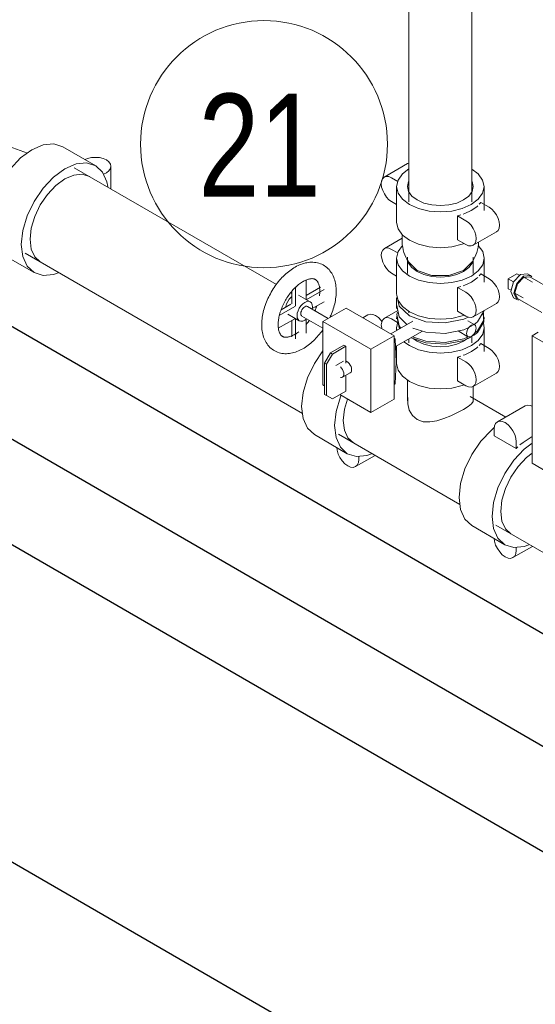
# Model space of a CAD drawing. Header units: centimetres. Extents: x -1589 to 108054, y -205274 to 31709.
# Tile 266 of 281: x 25519 to 25579, y 27385 to 27500. Entities that reach past the tile are written whole.
import ezdxf

# ---------------------------------------------------------------- set-up
doc = ezdxf.new("R2010")
doc.units = ezdxf.units.CM
doc.header["$LTSCALE"] = 0.01
doc.header["$MEASUREMENT"] = 0
for name, color, linetype, lineweight in [('A-ANNO-NOTE', 7, 'Continuous', 30), ('A-WALL', 7, 'Continuous', 25), ('P-PIPE', 7, 'Continuous', 9)]:
    doc.layers.add(name, color=color, linetype=linetype, lineweight=lineweight)
doc.styles.add('Century Gothic', font='GOTHIC.TTF', dxfattribs={"width": 0.8, "height": 119.0625})

msp = doc.modelspace()

# ---------------------------------------------------------------- linework, layer by layer
at = {"layer": 'A-ANNO-NOTE', "lineweight": 9}
msp.add_circle((25547.13566, 27485.14805), 14.3207, dxfattribs=at)
at = {"layer": 'A-WALL'}
for p, q in [((25515.0295, 27465.64319), (25628.18804, 27400.31107)), ((25515.32845, 27452.43035), (25612.87593, 27396.11128)), ((25602.26932, 27389.98756), (25510.21894, 27443.13287)), ((25496.96676, 27414.04167), (25570.44952, 27371.61639))]:
    msp.add_line(p, q, dxfattribs=at)
at = {"layer": 'P-PIPE', "color": 106}
for p, q in [((25571.24837, 27478.47584), (25571.24837, 27532.62271)), ((25563.94837, 27530.56336), (25563.94837, 27478.47554)), ((25563.79113, 27482.89105), (25561.09706, 27481.3354)), ((25563.79116, 27482.89107), (25563.95353, 27482.9541)), ((25562.65654, 27480.83999), (25561.94373, 27481.25154)), ((25562.51825, 27480.23337), (25562.51851, 27476.08571)), ((25563.78825, 27480.23353), (25563.91808, 27480.8029)), ((25571.27843, 27480.8032), (25571.40825, 27480.23392)), ((25572.67843, 27477.46434), (25572.67825, 27480.234)), ((25561.9439, 27478.48643), (25562.51838, 27478.15476)), ((25572.2753, 27478.39768), (25572.09619, 27478.17949)), ((25572.2753, 27478.39768), (25573.25286, 27477.83328)), ((25569.9591, 27476.94546), (25569.58123, 27476.84203)), ((25570.55879, 27476.27763), (25569.58123, 27476.84203)), ((25569.58123, 27476.84203), (25569.5814, 27474.07692)), ((25571.40563, 27473.42866), (25574.09971, 27474.98431)), ((25569.5814, 27474.07692), (25570.55896, 27473.51253))]:
    msp.add_line(p, q, dxfattribs=at)
at = {"layer": 'P-PIPE', "color": 5, "true_color": 0x0000ff}
for p, q in [((25519.68567, 27484.12353), (25514.41649, 27486.02874)), ((25527.6074, 27482.64903), (25523.78181, 27484.85774)), ((25548.59483, 27468.87483), (25525.12972, 27482.42241)), ((25529.38295, 27479.96681), (25529.38295, 27482.58006)), ((25528.52433, 27481.65305), (25528.85475, 27481.84382)), ((25563.18257, 27474.24405), (25561.09757, 27473.0401)), ((25519.41472, 27472.52374), (25551.59773, 27453.94287)), ((25562.65706, 27472.54469), (25561.94425, 27472.95623)), ((25563.78876, 27472.06879), (25563.78888, 27470.14196)), ((25571.40888, 27470.14243), (25571.40876, 27472.06927)), ((25517.68032, 27471.86799), (25520.4573, 27470.2647)), ((25562.51877, 27471.93806), (25562.51903, 27467.79041)), ((25571.27894, 27471.49982), (25570.29284, 27470.5136)), ((25572.67894, 27469.16904), (25572.67877, 27471.93869)), ((25561.94442, 27470.19113), (25562.5189, 27469.85945)), ((25572.27582, 27470.10237), (25572.09671, 27469.88418)), ((25572.27582, 27470.10237), (25573.25338, 27469.53797)), ((25552.02695, 27467.10159), (25552.02681, 27469.37197)), ((25569.95961, 27468.65015), (25569.58174, 27468.54672)), ((25550.35711, 27467.85737), (25550.22384, 27467.93432)), ((25550.35718, 27466.64905), (25550.35709, 27468.08409)), ((25550.80606, 27468.59867), (25550.80619, 27466.38982)), ((25552.50063, 27466.87811), (25551.15359, 27467.65582)), ((25552.02692, 27467.61321), (25553.70411, 27468.58168)), ((25554.11206, 27468.29873), (25552.0329, 27467.09816)), ((25570.5593, 27467.98232), (25569.58174, 27468.54672)), ((25569.58174, 27468.54672), (25569.58192, 27465.78162)), ((25549.13955, 27465.94595), (25550.2628, 27466.59455)), ((25554.58109, 27464.95838), (25552.18948, 27466.33918)), ((25552.73307, 27466.09285), (25554.11467, 27466.89064)), ((25562.51906, 27467.34453), (25562.51913, 27466.11061)), ((25571.40615, 27465.13336), (25574.10023, 27466.68901)), ((25550.7057, 27466.33179), (25548.90964, 27465.29468)), ((25549.88359, 27465.45611), (25551.23063, 27464.6784)), ((25551.54178, 27465.21733), (25553.9692, 27463.81585)), ((25553.19431, 27466.21932), (25553.07318, 27466.28925)), ((25553.96915, 27464.60503), (25556.66323, 27466.16068)), ((25554.97967, 27465.18854), (25554.82315, 27465.2789)), ((25556.66323, 27466.16068), (25562.2265, 27462.94873)), ((25559.18122, 27465.37602), (25558.60176, 27465.04147)), ((25562.66106, 27465.8755), (25561.09821, 27464.97318)), ((25563.94791, 27465.76093), (25563.94792, 27465.58626)), ((25569.58192, 27465.78162), (25570.55948, 27465.21722)), ((25548.7859, 27463.81362), (25550.70579, 27464.92223)), ((25550.35742, 27462.8245), (25550.3573, 27464.72101)), ((25550.80629, 27464.91478), (25550.80643, 27462.57992)), ((25551.86569, 27464.74134), (25552.09026, 27464.90396)), ((25552.02719, 27463.2613), (25552.02709, 27464.85907)), ((25559.53242, 27461.39308), (25553.96915, 27464.60503)), ((25553.96915, 27464.60503), (25553.96961, 27457.26369)), ((25564.39207, 27464.64616), (25561.83945, 27463.17219)), ((25562.62639, 27464.4957), (25561.94483, 27464.8892)), ((25562.5192, 27465.07369), (25562.51921, 27464.88705)), ((25562.66521, 27464.5688), (25562.5194, 27463.87126)), ((25571.58338, 27464.19773), (25570.78764, 27464.65715)), ((25571.22376, 27464.05597), (25571.13691, 27464.00612)), ((25571.4189, 27464.1774), (25571.33707, 27464.1248)), ((25572.6794, 27463.87137), (25572.59147, 27464.4134)), ((25572.67921, 27464.88768), (25572.6792, 27465.07433)), ((25559.53242, 27461.39308), (25562.2265, 27462.94873)), ((25562.2265, 27462.94873), (25562.22696, 27455.60738)), ((25562.40021, 27461.68484), (25565.52167, 27463.48728)), ((25562.5194, 27463.87116), (25562.54302, 27463.59161)), ((25562.51953, 27463.87138), (25562.51953, 27463.55752)), ((25569.65915, 27463.49759), (25570.79916, 27462.83941)), ((25571.25063, 27462.11303), (25571.25058, 27462.93432)), ((25572.67953, 27461.10183), (25572.67953, 27463.87159)), ((25554.84255, 27460.94838), (25556.4141, 27461.85584)), ((25556.6386, 27461.72622), (25556.4141, 27461.85584)), ((25562.22652, 27462.65943), (25562.35907, 27462.56648)), ((25562.22653, 27462.48994), (25562.35907, 27462.56648)), ((25563.9481, 27462.57865), (25563.94813, 27462.11288)), ((25570.78784, 27462.66722), (25570.29347, 27462.31584)), ((25572.2764, 27462.03512), (25572.09729, 27461.81695)), ((25572.2764, 27462.03512), (25573.25396, 27461.47072)), ((25554.16908, 27459.78178), (25554.84255, 27460.94838)), ((25555.06706, 27460.81876), (25554.39359, 27459.65216)), ((25555.06706, 27460.81876), (25554.84255, 27460.94838)), ((25556.6386, 27461.72622), (25555.06706, 27460.81876)), ((25556.63872, 27459.76737), (25556.6386, 27461.72622)), ((25559.53288, 27454.05173), (25559.53242, 27461.39308)), ((25562.5194, 27460.83547), (25562.43763, 27460.88268)), ((25562.51953, 27461.75374), (25562.51953, 27459.72358)), ((25554.16931, 27456.15258), (25554.16908, 27459.78178)), ((25554.39359, 27459.65216), (25554.16908, 27459.78178)), ((25554.39359, 27459.65216), (25554.39381, 27456.02296)), ((25556.35886, 27460.00752), (25555.46084, 27459.48897)), ((25556.63788, 27460.0205), (25556.75098, 27459.96868)), ((25569.9602, 27460.5831), (25569.58233, 27460.47969)), ((25570.55989, 27459.9153), (25569.58233, 27460.47969)), ((25569.58233, 27460.47969), (25569.58233, 27457.71449)), ((25556.24515, 27458.1307), (25557.14317, 27458.64925)), ((25556.63893, 27456.54165), (25556.63881, 27458.35801)), ((25571.40666, 27457.06637), (25574.10074, 27458.6218)), ((25553.96961, 27457.26369), (25554.16924, 27457.14843)), ((25562.22685, 27457.31563), (25562.3594, 27457.39217)), ((25563.7894, 27457.81351), (25563.7894, 27455.41856)), ((25569.58233, 27457.71449), (25570.55989, 27457.15009)), ((25554.39381, 27456.02296), (25554.16931, 27456.15258)), ((25555.06738, 27455.63419), (25556.63893, 27456.54165)), ((25555.92962, 27456.13208), (25559.53288, 27454.05173)), ((25571.4094, 27455.41856), (25571.4094, 27457.06623)), ((25554.39381, 27456.02296), (25555.06738, 27455.63419)), ((25559.53288, 27454.05173), (25562.22696, 27455.60738)), ((25575.18392, 27453.52361), (25571.06377, 27455.90238)), ((25577.44706, 27454.83023), (25574.21417, 27452.96372)), ((25555.76164, 27451.53884), (25569.86357, 27443.39709)), ((25573.84067, 27452.13817), (25573.84067, 27451.36512)), ((25552.97863, 27451.4885), (25556.80422, 27449.27979)), ((25573.84067, 27451.36512), (25576.39107, 27449.89265)), ((25576.39107, 27449.89265), (25576.39107, 27450.6657)), ((25578.00751, 27451.13232), (25578.24469, 27451.2627)), ((25576.39107, 27449.89265), (25576.59748, 27450.08648)), ((25557.75173, 27447.77661), (25560.01487, 27449.08323)), ((25558.12523, 27448.60216), (25558.12523, 27448.9837)), ((25571.24447, 27440.94271), (25575.07006, 27438.73401)), ((25574.02748, 27440.99305), (25599.43524, 27426.32387)), ((25576.01757, 27437.23082), (25578.28071, 27438.53745)), ((25576.39107, 27438.05638), (25576.39107, 27438.43791))]:
    msp.add_line(p, q, dxfattribs=at)
at = {"layer": 'P-PIPE'}
for p, q in [((25575.47973, 27469.55268), (25576.47973, 27470.13003)), ((25576.47973, 27470.13003), (25576.80608, 27469.94161)), ((25578.28, 27469.1657), (25577.21934, 27469.77807)), ((25578.05252, 27469.91479), (25577.69897, 27470.11892)), ((25580.80595, 27468.1519), (25577.97752, 27469.78489)), ((25578.22653, 27469.75614), (25578.05913, 27469.91091)), ((25575.47973, 27468.39798), (25575.47973, 27469.55268)), ((25576.09897, 27469.19516), (25575.47973, 27469.55268)), ((25575.47973, 27468.39798), (25575.80608, 27468.20956)), ((25575.7676, 27468.08008), (25576.09897, 27467.34764)), ((25576.15434, 27467.93344), (25577.215, 27467.32106)), ((25576.22722, 27467.93719), (25576.52752, 27467.27342)), ((25576.09897, 27467.34764), (25576.45252, 27467.14351)), ((25576.52752, 27467.27342), (25579.35595, 27465.64042)), ((25578.24247, 27462.93615), (25578.94958, 27463.3444)), ((25578.24247, 27448.16165), (25578.24247, 27462.93615)), ((25578.24247, 27462.93615), (25589.27334, 27456.56748)), ((25578.24247, 27448.16165), (25589.27334, 27441.79297))]:
    msp.add_line(p, q, dxfattribs=at)
at = {"layer": 'P-PIPE', "color": 5, "true_color": 0x0000ff}
for points in [[(25515.24526, 27476.92264, 0), (25515.32315, 27477.35701, 0), (25515.82824, 27479.05664, 0), (25516.63171, 27480.72963, 0), (25517.67882, 27482.26195, 0), (25518.8982, 27483.54918, 0), (25520.20676, 27484.5036, 0), (25521.51532, 27485.06017, 0), (25522.73471, 27485.18096, 0), (25523.78181, 27484.85774, 0)], [(25528.85475, 27481.84382, 0), (25529.14134, 27482.05946, 0), (25529.3215, 27482.31058, 0), (25529.38295, 27482.58006, 0), (25529.3215, 27482.84954, 0), (25529.14134, 27483.10066, 0), (25528.85475, 27483.31629, 0), (25528.48125, 27483.48176, 0), (25528.04631, 27483.58577, 0), (25527.57955, 27483.62125, 0), (25527.1128, 27483.58577, 0), (25526.67785, 27483.48176, 0), (25526.38239, 27483.35855, 0)], [(25529.02884, 27480.2306, 0), (25528.91596, 27480.78741, 0), (25528.41088, 27481.90382, 0), (25527.6074, 27482.64903, 0), (25526.56029, 27482.97226, 0), (25525.34091, 27482.85147, 0), (25524.03235, 27482.2949, 0), (25522.72379, 27481.34047, 0), (25521.50441, 27480.05324, 0), (25520.4573, 27478.52092, 0), (25519.65383, 27476.84794, 0), (25519.14874, 27475.14831, 0), (25518.97647, 27473.53785, 0)], [(25519.99124, 27474.12373, 0), (25520.12893, 27475.41095, 0), (25520.53264, 27476.76945, 0), (25521.17485, 27478.10664, 0), (25522.01179, 27479.33141, 0), (25522.98643, 27480.36028, 0), (25524.03235, 27481.12314, 0), (25525.07827, 27481.568, 0), (25526.05291, 27481.66455, 0), (25526.88985, 27481.4062, 0)], [(25563.196, 27474.61927, 0), (25563.17734, 27474.48194, 0), (25563.156, 27474.16049, 0), (25563.15692, 27473.83735, 0), (25563.18008, 27473.51619, 0), (25563.22477, 27473.20058, 0), (25563.28968, 27472.89378, 0), (25563.37298, 27472.59862, 0), (25563.47248, 27472.31738, 0), (25563.58578, 27472.05174, 0), (25563.71043, 27471.80283, 0), (25563.84402, 27471.57119, 0), (25563.98431, 27471.35693, 0), (25564.11745, 27471.17503, 0)], [(25518.97647, 27473.53785, 0), (25519.14874, 27472.12632, 0), (25519.65383, 27471.00991, 0), (25520.4573, 27470.2647, 0), (25521.50441, 27469.94147, 0), (25522.72379, 27470.06226, 0), (25523.26701, 27470.24485, 0)], [(25521.17485, 27471.50753, 0), (25520.53264, 27472.10317, 0), (25520.12893, 27472.9955, 0), (25519.99124, 27474.12373, 0)], [(25563.19936, 27473.40477, 0), (25562.69187, 27472.69733, 0), (25562.51877, 27471.93817, 0)], [(25572.03718, 27473.79334, 0), (25572.01727, 27473.51674, 0), (25571.97261, 27473.20113, 0), (25571.90774, 27472.89432, 0), (25571.82448, 27472.59915, 0), (25571.72502, 27472.31789, 0), (25571.61174, 27472.05224, 0), (25571.48712, 27471.80331, 0), (25571.35356, 27471.57166, 0), (25571.2133, 27471.35738, 0), (25571.08019, 27471.17547, 0)], [(25572.67877, 27471.93869, 0), (25572.50567, 27472.69774, 0), (25571.99818, 27473.40514, 0)], [(25561.09757, 27473.0401, 0), (25560.90734, 27472.86364, 0), (25560.78774, 27472.59925, 0), (25560.74696, 27472.26498, 0), (25560.78779, 27471.88359, 0), (25560.90742, 27471.48109, 0), (25561.09773, 27471.08489, 0), (25561.34572, 27470.72201, 0), (25561.63451, 27470.41716, 0), (25561.94442, 27470.19113, 0)], [(25561.94425, 27472.95623, 0), (25561.63435, 27473.08804, 0), (25561.34557, 27473.11665, 0), (25561.0976, 27473.04011, 0)], [(25555.51221, 27468.11173, 0), (25555.5089, 27468.29934, 0), (25555.49893, 27468.48497, 0), (25555.48212, 27468.66845, 0), (25555.45832, 27468.84956, 0), (25555.42734, 27469.02812, 0), (25555.38899, 27469.20388, 0), (25555.34307, 27469.37662, 0), (25555.28935, 27469.54604, 0), (25555.22762, 27469.71182, 0), (25555.15766, 27469.8736, 0), (25555.07928, 27470.03094, 0), (25554.99231, 27470.18335, 0), (25554.89664, 27470.33027, 0), (25554.79222, 27470.47107, 0), (25554.6791, 27470.60507, 0), (25554.55744, 27470.73156, 0), (25554.42754, 27470.84978, 0), (25554.28982, 27470.95904, 0), (25554.14485, 27471.05864, 0), (25553.9933, 27471.14801, 0), (25553.83595, 27471.22667, 0), (25553.67365, 27471.2943, 0), (25553.50726, 27471.35068, 0), (25553.33762, 27471.39579, 0), (25553.16554, 27471.42971, 0), (25552.99173, 27471.45262, 0), (25552.81685, 27471.46482, 0), (25552.64144, 27471.46663, 0), (25552.46595, 27471.45844, 0), (25552.29074, 27471.44063, 0), (25552.11611, 27471.41359, 0), (25551.94228, 27471.3777, 0), (25551.76943, 27471.33332, 0), (25551.59772, 27471.28077, 0), (25551.42725, 27471.22036, 0), (25551.25812, 27471.15238, 0), (25551.09043, 27471.0771, 0), (25550.92426, 27470.99477, 0), (25550.7597, 27470.9056, 0), (25550.59682, 27470.80983, 0), (25550.43573, 27470.70765, 0), (25550.27651, 27470.59928, 0), (25550.11928, 27470.4849, 0), (25549.96414, 27470.36472, 0), (25549.8112, 27470.23892, 0), (25549.66059, 27470.10769, 0), (25549.51243, 27469.97124, 0), (25549.36685, 27469.82975, 0), (25549.22399, 27469.68342, 0), (25549.08398, 27469.53246, 0), (25548.94696, 27469.37707, 0), (25548.81308, 27469.21746, 0), (25548.68248, 27469.05385, 0), (25548.55529, 27468.88644, 0), (25548.43168, 27468.71546, 0), (25548.31177, 27468.54113, 0), (25548.19571, 27468.36368, 0), (25548.08364, 27468.18333, 0), (25547.97569, 27468.00032, 0), (25547.87201, 27467.81488, 0), (25547.77272, 27467.62725, 0), (25547.67796, 27467.43765, 0), (25547.58786, 27467.24632, 0), (25547.50253, 27467.0535, 0), (25547.4221, 27466.85943, 0), (25547.34669, 27466.66434, 0), (25547.27641, 27466.46846, 0), (25547.21137, 27466.27201, 0), (25547.15169, 27466.07523, 0), (25547.09746, 27465.87834, 0), (25547.04881, 27465.68156, 0), (25547.00582, 27465.4851, 0), (25546.96861, 27465.28917, 0), (25546.93728, 27465.09398, 0), (25546.91194, 27464.89973, 0), (25546.89269, 27464.70661, 0), (25546.87966, 27464.51481, 0), (25546.87295, 27464.32452, 0), (25546.87201, 27464.22249, 0)], [(25562.51877, 27471.93806, 0), (25562.69187, 27471.17902, 0), (25563.19936, 27470.47162, 0), (25564.00667, 27469.86418, 0), (25565.05877, 27469.39809, 0), (25566.28397, 27469.10512, 0), (25567.59877, 27469.00523, 0), (25568.91357, 27469.10523, 0), (25570.13877, 27469.3983, 0), (25571.19087, 27469.86448, 0)], [(25570.29285, 27470.38295, 0), (25569.50377, 27470.03332, 0), (25568.58487, 27469.81351, 0), (25567.59877, 27469.73851, 0), (25566.61267, 27469.81343, 0), (25565.69377, 27470.03316, 0), (25564.90469, 27470.38273, 0), (25564.29921, 27470.83831, 0), (25563.91859, 27471.36886, 0), (25563.83578, 27471.59513, 0)], [(25570.29284, 27470.5136, 0), (25568.58486, 27469.94417, 0), (25566.61266, 27469.94408, 0), (25564.90469, 27470.51338, 0), (25563.91858, 27471.49951, 0)], [(25571.36561, 27471.60987, 0), (25571.27895, 27471.36916, 0), (25570.89833, 27470.83858, 0), (25570.29285, 27470.38295, 0)], [(25571.19087, 27469.86448, 0), (25571.99818, 27470.47199, 0), (25572.50567, 27471.17943, 0), (25572.67877, 27471.93859, 0)], [(25553.60721, 27468.11161, 0), (25553.6051, 27468.23189, 0), (25553.5989, 27468.34742, 0), (25553.58879, 27468.45792, 0), (25553.57498, 27468.5631, 0), (25553.55771, 27468.66273, 0), (25553.53726, 27468.75657, 0), (25553.51391, 27468.84444, 0), (25553.488, 27468.92622, 0), (25553.45988, 27469.0018, 0), (25553.42989, 27469.07119, 0), (25553.39841, 27469.13444, 0), (25553.36577, 27469.19169, 0), (25553.33227, 27469.24317, 0), (25553.29817, 27469.28919, 0), (25553.26364, 27469.33012, 0), (25553.22875, 27469.36642, 0), (25553.19347, 27469.39854, 0), (25553.15763, 27469.42699, 0), (25553.12095, 27469.4522, 0), (25553.08303, 27469.47456, 0), (25553.04339, 27469.49437, 0), (25553.00153, 27469.51181, 0), (25552.95689, 27469.52692, 0), (25552.90897, 27469.53965, 0), (25552.85731, 27469.54981, 0), (25552.80156, 27469.55714, 0), (25552.74142, 27469.56131, 0), (25552.67674, 27469.56196, 0), (25552.60745, 27469.5587, 0), (25552.53358, 27469.55117, 0), (25552.45522, 27469.53902, 0), (25552.37256, 27469.52193, 0), (25552.28582, 27469.49964, 0), (25552.19529, 27469.47192, 0), (25552.10125, 27469.43858, 0), (25552.00404, 27469.39949, 0), (25551.90399, 27469.35456, 0), (25551.80145, 27469.30374, 0), (25551.69675, 27469.247, 0), (25551.59025, 27469.18437, 0), (25551.48228, 27469.11587, 0), (25551.37317, 27469.0416, 0), (25551.26327, 27468.96164, 0), (25551.15287, 27468.87611, 0), (25551.0423, 27468.78515, 0), (25550.93184, 27468.68891, 0), (25550.82181, 27468.58757, 0), (25550.71247, 27468.48129, 0), (25550.6041, 27468.3703, 0), (25550.49697, 27468.25478, 0), (25550.39133, 27468.13497, 0), (25550.28743, 27468.0111, 0), (25550.1855, 27467.88341, 0), (25550.08578, 27467.75214, 0), (25549.98848, 27467.61756, 0), (25549.89382, 27467.47993, 0), (25549.80199, 27467.33953, 0), (25549.71319, 27467.19663, 0), (25549.6276, 27467.05152, 0), (25549.54539, 27466.9045, 0), (25549.46674, 27466.75585, 0), (25549.39179, 27466.60589, 0), (25549.32069, 27466.45493, 0), (25549.25357, 27466.30326, 0), (25549.19056, 27466.15122, 0), (25549.13176, 27465.99911, 0), (25549.07728, 27465.84727, 0), (25549.0272, 27465.69602, 0), (25548.9816, 27465.54569, 0), (25548.94055, 27465.39661, 0), (25548.90407, 27465.24912, 0), (25548.87222, 27465.10355, 0), (25548.845, 27464.96024, 0), (25548.8224, 27464.81953, 0), (25548.80442, 27464.68175, 0), (25548.79101, 27464.54725, 0), (25548.78211, 27464.41635, 0), (25548.77763, 27464.28939, 0), (25548.77701, 27464.22261, 0)], [(25571.19092, 27469.1732, 0), (25570.43862, 27468.81518, 0), (25570.25745, 27468.74786, 0)], [(25571.92751, 27469.71221, 0), (25571.81093, 27469.6076, 0), (25571.19092, 27469.1732, 0)], [(25573.25338, 27469.53797, 0), (25573.56329, 27469.31194, 0), (25573.85208, 27469.0071, 0), (25574.10007, 27468.64421, 0), (25574.29038, 27468.24801, 0), (25574.41001, 27467.84551, 0), (25574.45084, 27467.46412, 0), (25574.41006, 27467.12985, 0), (25574.29046, 27466.86546, 0), (25574.10023, 27466.68901, 0)], [(25549.63545, 27466.23365, 0), (25549.65115, 27466.32346, 0), (25549.74084, 27466.62535, 0), (25549.88354, 27466.9225, 0), (25550.06952, 27467.19468, 0), (25550.2861, 27467.42334, 0), (25550.35545, 27467.48142, 0)], [(25553.60721, 27468.11161, 0), (25553.60507, 27467.98691, 0), (25553.59857, 27467.8581, 0), (25553.5876, 27467.7255, 0), (25553.57209, 27467.58945, 0)], [(25554.79636, 27465.0879, 0), (25554.88169, 27465.28072, 0), (25554.96212, 27465.47479, 0), (25555.03753, 27465.66988, 0), (25555.10781, 27465.86576, 0), (25555.17285, 27466.06221, 0), (25555.23253, 27466.25899, 0), (25555.28676, 27466.45588, 0), (25555.33541, 27466.65266, 0), (25555.3784, 27466.84912, 0), (25555.41561, 27467.04505, 0), (25555.44694, 27467.24024, 0), (25555.47228, 27467.43449, 0), (25555.49153, 27467.62761, 0), (25555.50456, 27467.81941, 0), (25555.51126, 27468.0097, 0), (25555.51221, 27468.11173, 0)], [(25570.35774, 27465.32795, 0), (25570.13903, 27465.25065, 0), (25568.91383, 27464.95757, 0), (25567.59903, 27464.85757, 0), (25566.28423, 27464.95746, 0), (25565.05903, 27465.25044, 0), (25564.00693, 27465.71652, 0), (25563.19962, 27466.32397, 0), (25562.69213, 27467.03137, 0), (25562.51903, 27467.79041, 0)], [(25564.00695, 27465.27065, 0), (25562.80413, 27466.37589, 0), (25562.54798, 27467.65713, 0)], [(25571.40615, 27465.13336, 0), (25571.59638, 27465.30981, 0), (25571.71598, 27465.5742, 0), (25571.75676, 27465.90847, 0), (25571.71594, 27466.28986, 0), (25571.5963, 27466.69236, 0), (25571.406, 27467.08856, 0), (25571.158, 27467.45145, 0), (25570.86921, 27467.75629, 0), (25570.5593, 27467.98232, 0)], [(25551.86556, 27466.81517, 0), (25551.63314, 27466.64562, 0), (25551.41656, 27466.41697, 0), (25551.23058, 27466.14479, 0), (25551.08788, 27465.84763, 0), (25550.99819, 27465.54575, 0), (25550.9676, 27465.2597, 0), (25550.99822, 27465.009, 0), (25551.08795, 27464.81072, 0), (25551.23063, 27464.6784, 0)], [(25552.50058, 27466.87813, 0), (25552.31459, 27466.93552, 0), (25552.09799, 27466.91405, 0), (25551.86556, 27466.81517, 0)], [(25551.8656, 27466.30708, 0), (25551.98413, 27466.35751, 0), (25552.0946, 27466.36846, 0), (25552.18946, 27466.33919, 0)], [(25552.73589, 27466.02487, 0), (25552.76365, 27466.2968, 0), (25552.73304, 27466.54751, 0), (25552.64331, 27466.74579, 0), (25552.50063, 27466.87811, 0)], [(25553.27906, 27466.40813, 0), (25553.22593, 27466.26513, 0), (25553.16518, 27466.11301, 0), (25553.10026, 27465.9611, 0), (25553.04696, 27465.84411, 0)], [(25563.69365, 27464.23503, 0), (25562.80421, 27465.14197, 0), (25562.55108, 27466.43912, 0)], [(25551.54178, 27465.21733, 0), (25551.46901, 27465.28481, 0), (25551.42325, 27465.38593, 0), (25551.40764, 27465.51379, 0), (25551.42323, 27465.65967, 0), (25551.46898, 27465.81364, 0), (25551.54176, 27465.96519, 0), (25551.6366, 27466.104, 0), (25551.74706, 27466.22061, 0), (25551.8656, 27466.30708, 0)], [(25559.18122, 27465.37602, 0), (25559.44532, 27465.45754, 0), (25559.75288, 27465.42708, 0), (25560.08292, 27465.2867, 0), (25560.41297, 27465.04598, 0), (25560.72052, 27464.72131, 0), (25560.81841, 27464.59231, 0)], [(25562.98149, 27463.85279, 0), (25562.80427, 27464.10505, 0), (25562.55114, 27465.40221, 0), (25562.62517, 27465.66407, 0)], [(25562.89273, 27463.78325, 0), (25562.80428, 27463.91841, 0), (25562.55115, 27465.21557, 0)], [(25570.83055, 27465.0842, 0), (25570.30178, 27464.86139, 0), (25568.16784, 27464.43017, 0), (25565.92124, 27464.57623, 0), (25564.00695, 27465.27065, 0)], [(25570.55948, 27465.21722, 0), (25570.86938, 27465.08541, 0), (25571.15815, 27465.0568, 0), (25571.40612, 27465.13334, 0)], [(25572.56865, 27465.49619, 0), (25572.64727, 27464.55917, 0), (25571.90057, 27463.32702, 0), (25571.45293, 27462.97643, 0)], [(25572.65954, 27465.85377, 0), (25572.64719, 27465.78273, 0), (25571.90049, 27464.55057, 0), (25571.52869, 27464.25219, 0)], [(25572.59407, 27465.59626, 0), (25572.64726, 27464.74581, 0), (25571.90056, 27463.51366, 0), (25571.66268, 27463.31557, 0)], [(25546.87201, 27464.22249, 0), (25546.87531, 27464.03488, 0), (25546.88529, 27463.84925, 0), (25546.90209, 27463.66577, 0), (25546.9259, 27463.48466, 0), (25546.95687, 27463.30611, 0), (25546.99522, 27463.13034, 0), (25547.04115, 27462.9576, 0), (25547.09487, 27462.78818, 0), (25547.1566, 27462.6224, 0), (25547.22656, 27462.46062, 0), (25547.30494, 27462.30328, 0), (25547.39191, 27462.15087, 0), (25547.48758, 27462.00395, 0), (25547.592, 27461.86315, 0), (25547.70512, 27461.72915, 0), (25547.82677, 27461.60267, 0), (25547.95668, 27461.48444, 0), (25548.0944, 27461.37519, 0), (25548.23937, 27461.27558, 0), (25548.39092, 27461.18621, 0), (25548.54826, 27461.10755, 0), (25548.71056, 27461.03992, 0), (25548.87696, 27460.98354, 0), (25549.0466, 27460.93843, 0), (25549.21868, 27460.90451, 0), (25549.39248, 27460.8816, 0), (25549.56736, 27460.8694, 0), (25549.74278, 27460.86759, 0), (25549.91827, 27460.87578, 0), (25550.09348, 27460.89359, 0), (25550.26811, 27460.92063, 0), (25550.44194, 27460.95652, 0), (25550.61479, 27461.0009, 0), (25550.7865, 27461.05346, 0), (25550.95697, 27461.11386, 0), (25551.1261, 27461.18184, 0), (25551.29379, 27461.25712, 0), (25551.45996, 27461.33945, 0), (25551.62452, 27461.42862, 0), (25551.7874, 27461.52439, 0), (25551.94849, 27461.62657, 0), (25552.1077, 27461.73494, 0), (25552.26494, 27461.84932, 0), (25552.42008, 27461.9695, 0), (25552.57302, 27462.0953, 0), (25552.72363, 27462.22653, 0), (25552.87179, 27462.36299, 0), (25553.01737, 27462.50447, 0), (25553.16023, 27462.6508, 0), (25553.30024, 27462.80176, 0), (25553.43726, 27462.95715, 0), (25553.57114, 27463.11676, 0), (25553.70174, 27463.28037, 0), (25553.82892, 27463.44778, 0), (25553.95254, 27463.61876, 0)], [(25551.18051, 27463.41806, 0), (25551.07029, 27463.33508, 0), (25550.96072, 27463.25773, 0), (25550.85209, 27463.1861, 0), (25550.74476, 27463.1203, 0), (25550.63904, 27463.06037, 0), (25550.53529, 27463.00636, 0), (25550.43385, 27462.95825, 0), (25550.33507, 27462.91602, 0), (25550.23928, 27462.87959, 0), (25550.14681, 27462.84886, 0), (25550.05799, 27462.82366, 0), (25549.9731, 27462.80379, 0), (25549.89239, 27462.78901, 0), (25549.81608, 27462.77903, 0), (25549.74431, 27462.77351, 0), (25549.67714, 27462.7721, 0), (25549.61457, 27462.77441, 0), (25549.55647, 27462.78008, 0), (25549.50265, 27462.78875, 0), (25549.45276, 27462.80012, 0), (25549.40641, 27462.81397, 0), (25549.36311, 27462.83015, 0), (25549.32234, 27462.84866, 0), (25549.28356, 27462.86962, 0), (25549.24626, 27462.89325, 0), (25549.21001, 27462.91989, 0), (25549.17445, 27462.94998, 0), (25549.13937, 27462.98396, 0), (25549.10464, 27463.02233, 0), (25549.0703, 27463.06555, 0), (25549.03645, 27463.11404, 0), (25549.00331, 27463.16814, 0), (25548.97116, 27463.22813, 0), (25548.94032, 27463.29419, 0), (25548.91115, 27463.36643, 0), (25548.884, 27463.44487, 0), (25548.85923, 27463.52946, 0), (25548.83717, 27463.6201, 0), (25548.81814, 27463.71663, 0), (25548.80243, 27463.81885, 0), (25548.7903, 27463.92651, 0), (25548.78197, 27464.03936, 0), (25548.77763, 27464.15711, 0), (25548.77701, 27464.22261, 0)], [(25551.23067, 27464.67838, 0), (25551.41667, 27464.62099, 0), (25551.63326, 27464.64246, 0), (25551.86569, 27464.74134, 0)], [(25552.40238, 27464.72695, 0), (25552.35128, 27464.65433, 0), (25552.25284, 27464.52125, 0), (25552.15207, 27464.39159, 0), (25552.04921, 27464.26563, 0)], [(25561.09813, 27464.97305, 0), (25560.90788, 27464.79659, 0), (25560.78826, 27464.53219, 0), (25560.74746, 27464.1979, 0), (25560.78826, 27463.8165, 0)], [(25561.94483, 27464.8892, 0), (25561.63493, 27465.02101, 0), (25561.34614, 27465.04962, 0), (25561.09816, 27464.97307, 0)], [(25571.19123, 27464.15886, 0), (25571.04771, 27464.05417, 0), (25570.91397, 27463.91298, 0), (25570.79913, 27463.7449, 0), (25570.71101, 27463.56141, 0), (25570.65562, 27463.37499, 0), (25570.63674, 27463.19836, 0), (25570.65564, 27463.04355, 0), (25570.71105, 27462.92111, 0), (25570.79916, 27462.83941, 0)], [(25571.58335, 27464.19774, 0), (25571.4685, 27464.23318, 0), (25571.33475, 27464.21992, 0), (25571.19123, 27464.15886, 0)], [(25571.19131, 27462.87827, 0), (25571.33483, 27462.98297, 0), (25571.46857, 27463.12416, 0), (25571.58341, 27463.29223, 0), (25571.67153, 27463.47573, 0), (25571.72692, 27463.66214, 0), (25571.7458, 27463.83877, 0), (25571.72689, 27463.99358, 0), (25571.67149, 27464.11602, 0), (25571.58338, 27464.19773, 0)], [(25570.82323, 27463.84436, 0), (25570.30186, 27463.62747, 0), (25568.16791, 27463.19624, 0), (25565.92132, 27463.3423, 0), (25564.38968, 27463.83717, 0)], [(25571.1915, 27461.79736, 0), (25571.9988, 27462.40479, 0), (25572.5063, 27463.11216, 0), (25572.6794, 27463.87126, 0)], [(25562.35907, 27462.56648, 0), (25562.48311, 27459.9078, 0), (25562.3594, 27457.39217, 0)], [(25563.36793, 27462.24871, 0), (25564.00729, 27461.79736, 0), (25565.0594, 27461.33126, 0), (25566.2846, 27461.03826, 0), (25567.5994, 27460.93832, 0), (25568.9142, 27461.03826, 0), (25570.1394, 27461.33126, 0), (25571.1915, 27461.79736, 0)], [(25571.12516, 27462.77596, 0), (25570.30193, 27462.40391, 0), (25568.16799, 27461.97268, 0), (25565.92139, 27462.11875, 0), (25564.19107, 27462.71214, 0)], [(25570.81603, 27462.80632, 0), (25570.30192, 27462.59055, 0), (25568.16798, 27462.15933, 0), (25565.92138, 27462.30539, 0), (25564.35963, 27462.81883, 0)], [(25570.29347, 27462.31584, 0), (25569.5044, 27461.96626, 0), (25568.5855, 27461.74651, 0), (25567.5994, 27461.67156, 0), (25566.6133, 27461.74651, 0), (25565.6944, 27461.96626, 0), (25564.90532, 27462.31584, 0), (25564.48989, 27462.60051, 0)], [(25570.79918, 27462.83939, 0), (25570.91404, 27462.80395, 0), (25571.04778, 27462.81722, 0), (25571.19131, 27462.87827, 0)], [(25552.97863, 27451.4885, 0), (25552.17516, 27452.23371, 0), (25551.67007, 27453.35012, 0), (25551.4978, 27454.76165, 0), (25551.67007, 27456.37211, 0), (25552.17516, 27458.07174, 0), (25552.97863, 27459.74472, 0), (25553.96488, 27461.20065, 0)], [(25571.1915, 27461.10606, 0), (25570.4392, 27460.7481, 0), (25570.25803, 27460.68079, 0)], [(25571.9281, 27461.645, 0), (25571.81151, 27461.5404, 0), (25571.1915, 27461.10606, 0)], [(25573.25396, 27461.47072, 0), (25573.56387, 27461.24469, 0), (25573.85265, 27460.93984, 0), (25574.10063, 27460.57694, 0), (25574.29091, 27460.18074, 0), (25574.41053, 27459.77822, 0), (25574.45133, 27459.39682, 0), (25574.41053, 27459.06253, 0), (25574.29091, 27458.79814, 0), (25574.10066, 27458.62167, 0)], [(25556.75098, 27459.96868, 0), (25556.8945, 27459.864, 0), (25557.02825, 27459.72281, 0), (25557.1431, 27459.55475, 0), (25557.23124, 27459.37126, 0), (25557.28664, 27459.18485, 0), (25557.30555, 27459.00822, 0), (25557.28666, 27458.85341, 0), (25557.23128, 27458.73097, 0), (25557.14317, 27458.64925, 0)], [(25570.35821, 27457.26079, 0), (25570.1394, 27457.18346, 0), (25568.9142, 27456.89046, 0), (25567.5994, 27456.79052, 0), (25566.2846, 27456.89046, 0), (25565.0594, 27457.18346, 0), (25564.00729, 27457.64956, 0), (25563.19999, 27458.25699, 0), (25562.69249, 27458.96436, 0), (25562.5194, 27459.72336, 0)], [(25571.40658, 27457.06624, 0), (25571.59684, 27457.24271, 0), (25571.71646, 27457.50711, 0), (25571.75725, 27457.84139, 0), (25571.71646, 27458.22279, 0), (25571.59684, 27458.62531, 0), (25571.40655, 27459.02152, 0), (25571.15857, 27459.38441, 0), (25570.86979, 27459.68926, 0), (25570.55989, 27459.9153, 0)], [(25556.24515, 27458.1307, 0), (25556.33325, 27458.21242, 0), (25556.38864, 27458.33486, 0), (25556.40752, 27458.48967, 0), (25556.38862, 27458.6663, 0), (25556.33321, 27458.85271, 0), (25556.24508, 27459.0362, 0), (25556.13022, 27459.20426, 0), (25555.99648, 27459.34545, 0)], [(25555.99655, 27458.10849, 0), (25556.13029, 27458.09524, 0), (25556.24513, 27458.13069, 0)], [(25570.55989, 27457.15009, 0), (25570.86979, 27457.01828, 0), (25571.15857, 27456.98968, 0), (25571.40655, 27457.06623, 0)], [(25556.07253, 27456.04337, 0), (25556.00075, 27455.86304, 0), (25555.49566, 27454.1634, 0), (25555.32339, 27452.55295, 0), (25555.49566, 27451.14142, 0), (25556.00075, 27450.025, 0), (25556.80422, 27449.27979, 0), (25557.85133, 27448.95657, 0), (25559.07071, 27449.07736, 0), (25559.60936, 27449.25801, 0)], [(25557.52177, 27450.52263, 0), (25556.87956, 27451.11827, 0), (25556.47585, 27452.0106, 0), (25556.33815, 27453.13882, 0), (25556.47585, 27454.42604, 0), (25556.81525, 27455.61358, 0)], [(25564.90532, 27453.22603, 0), (25564.36028, 27453.69538, 0), (25563.99524, 27454.32743, 0), (25563.81319, 27455.04075, 0), (25563.81052, 27455.77119, 0)], [(25571.39172, 27455.51648, 0), (25571.38818, 27455.3083, 0), (25571.20796, 27455.05593, 0), (25570.84017, 27454.75804, 0), (25570.29347, 27454.41427, 0)], [(25570.29347, 27454.41427, 0), (25569.60276, 27454.04362, 0), (25568.82184, 27453.6783, 0), (25568.00092, 27453.35267, 0), (25567.17429, 27453.10022, 0), (25566.36401, 27452.95982, 0), (25565.59334, 27452.98347, 0), (25564.90532, 27453.22603, 0)], [(25577.44706, 27454.83023, 0), (25577.71116, 27454.91176, 0), (25578.01872, 27454.88129, 0), (25578.24168, 27454.79741, 0)], [(25576.39107, 27450.6657, 0), (25576.34762, 27451.07189, 0), (25576.22022, 27451.50057, 0), (25576.01757, 27451.92253, 0), (25575.75347, 27452.30901, 0), (25575.44592, 27452.63368, 0), (25575.11587, 27452.8744, 0), (25574.78583, 27453.01478, 0), (25574.47827, 27453.04524, 0), (25574.21417, 27452.96372, 0), (25574.01152, 27452.77576, 0), (25573.88413, 27452.49418, 0), (25573.84067, 27452.13817, 0)], [(25571.24447, 27440.94271, 0), (25570.441, 27441.68792, 0), (25569.93591, 27442.80433, 0), (25569.76364, 27444.21586, 0), (25569.93591, 27445.82632, 0), (25570.441, 27447.52595, 0), (25571.24447, 27449.19894, 0), (25572.29158, 27450.73126, 0), (25573.51096, 27452.01849, 0), (25573.84819, 27452.30313, 0)], [(25578.23297, 27450.50598, 0), (25577.33655, 27449.80978, 0), (25576.11717, 27448.52255, 0), (25575.07006, 27446.99023, 0), (25574.26659, 27445.31725, 0), (25573.7615, 27443.61762, 0), (25573.58923, 27442.00716, 0), (25573.7615, 27440.59563, 0), (25574.26659, 27439.47922, 0), (25575.07006, 27438.73401, 0), (25576.11717, 27438.41078, 0), (25577.33655, 27438.53157, 0), (25577.8752, 27438.71222, 0)], [(25576.83613, 27450.2971, 0), (25577.18847, 27450.58234, 0), (25578.00751, 27451.13232, 0)], [(25555.57725, 27449.98593, 0), (25555.61828, 27449.66844, 0), (25555.74568, 27449.23976, 0), (25555.94833, 27448.8178, 0), (25556.21243, 27448.43132, 0), (25556.51998, 27448.10665, 0), (25556.85003, 27447.86593, 0), (25557.18007, 27447.72555, 0), (25557.48763, 27447.69509, 0), (25557.75173, 27447.77661, 0), (25557.95438, 27447.96457, 0), (25558.08177, 27448.24615, 0), (25558.12523, 27448.60216, 0)], [(25575.78761, 27439.97684, 0), (25575.1454, 27440.57248, 0), (25574.74169, 27441.46481, 0), (25574.604, 27442.59304, 0), (25574.74169, 27443.88026, 0), (25575.1454, 27445.23876, 0), (25575.78761, 27446.57595, 0), (25576.62455, 27447.80072, 0), (25577.59919, 27448.82959, 0), (25578.23403, 27449.33027, 0)], [(25573.84309, 27439.44014, 0), (25573.88413, 27439.12266, 0), (25574.01152, 27438.69397, 0), (25574.21417, 27438.27201, 0), (25574.47827, 27437.88553, 0), (25574.78583, 27437.56087, 0), (25575.11587, 27437.32014, 0), (25575.44592, 27437.17976, 0), (25575.75347, 27437.1493, 0), (25576.01757, 27437.23082, 0), (25576.22022, 27437.41878, 0), (25576.34762, 27437.70036, 0), (25576.39107, 27438.05638, 0)]]:
    msp.add_polyline3d(points, dxfattribs=at)
at = {"layer": 'P-PIPE', "color": 106}
for points in [[(25561.09706, 27481.3354, 0), (25560.90682, 27481.15894, 0), (25560.78722, 27480.89456, 0), (25560.74645, 27480.56029, 0), (25560.78727, 27480.1789, 0), (25560.90691, 27479.77639, 0), (25561.09721, 27479.3802, 0), (25561.34521, 27479.01731, 0), (25561.634, 27478.71247, 0), (25561.9439, 27478.48643, 0)], [(25561.94373, 27481.25154, 0), (25561.63383, 27481.38335, 0), (25561.34506, 27481.41196, 0), (25561.09709, 27481.33542, 0)], [(25563.94858, 27482.27355, 0), (25563.19884, 27481.70008, 0), (25562.69135, 27480.99263, 0), (25562.51825, 27480.23347, 0)], [(25572.67825, 27480.234, 0), (25572.50516, 27480.99304, 0), (25571.99766, 27481.70044, 0), (25571.25667, 27482.26884, 0)], [(25562.51825, 27480.23337, 0), (25562.69135, 27479.47432, 0), (25563.19884, 27478.76693, 0), (25564.00615, 27478.15948, 0), (25565.05825, 27477.69339, 0), (25566.28345, 27477.40042, 0), (25567.59825, 27477.30053, 0), (25568.91305, 27477.40053, 0), (25570.13825, 27477.69361, 0), (25571.19035, 27478.15978, 0)], [(25570.29233, 27478.67826, 0), (25569.50325, 27478.32863, 0), (25568.58435, 27478.10882, 0), (25567.59825, 27478.03382, 0), (25566.61215, 27478.10874, 0), (25565.69325, 27478.32847, 0), (25564.90418, 27478.67803, 0), (25564.2987, 27479.13361, 0), (25563.91808, 27479.66416, 0), (25563.78825, 27480.23345, 0)], [(25571.40825, 27480.23384, 0), (25571.27843, 27479.66447, 0), (25570.89781, 27479.13389, 0), (25570.29233, 27478.67826, 0)], [(25571.19035, 27478.15978, 0), (25571.99766, 27478.76729, 0), (25572.50516, 27479.47473, 0), (25572.67825, 27480.2339, 0)], [(25571.927, 27478.00751, 0), (25571.81041, 27477.9029, 0), (25571.1904, 27477.46851, 0)], [(25573.25286, 27477.83328, 0), (25573.56277, 27477.60725, 0), (25573.85156, 27477.3024, 0), (25574.09956, 27476.93952, 0), (25574.28986, 27476.54332, 0), (25574.4095, 27476.14081, 0), (25574.45032, 27475.75943, 0), (25574.40954, 27475.42515, 0), (25574.28994, 27475.16077, 0), (25574.09971, 27474.98431, 0)], [(25571.1904, 27477.46851, 0), (25570.4381, 27477.11049, 0), (25570.25693, 27477.04316, 0)], [(25570.35722, 27473.62326, 0), (25570.13851, 27473.54595, 0), (25568.91331, 27473.25288, 0), (25567.59851, 27473.15288, 0), (25566.28371, 27473.25277, 0), (25565.05851, 27473.54574, 0), (25564.00641, 27474.01183, 0), (25563.1991, 27474.61927, 0), (25562.69161, 27475.32667, 0), (25562.51851, 27476.08571, 0)], [(25571.40563, 27473.42866, 0), (25571.59587, 27473.60512, 0), (25571.71546, 27473.8695, 0), (25571.75624, 27474.20378, 0), (25571.71542, 27474.58516, 0), (25571.59578, 27474.98767, 0), (25571.40548, 27475.38387, 0), (25571.15748, 27475.74675, 0), (25570.86869, 27476.0516, 0), (25570.55879, 27476.27763, 0)], [(25570.55896, 27473.51253, 0), (25570.86886, 27473.38072, 0), (25571.15763, 27473.3521, 0), (25571.4056, 27473.42864, 0)]]:
    msp.add_polyline3d(points, dxfattribs=at)
at = {"layer": 'P-PIPE'}
for points in [[(25577.69897, 27470.11892, 0), (25576.89897, 27470.03967, 0), (25576.09897, 27469.19516, 0), (25575.7676, 27468.08008, 0)], [(25578.05252, 27469.91479, 0), (25577.25252, 27469.83555, 0), (25576.45252, 27468.99103, 0), (25576.12115, 27467.87596, 0)], [(25577.97797, 27469.78463, 0), (25577.97752, 27469.78489, 0), (25577.25252, 27469.71307, 0), (25576.52752, 27468.94773, 0), (25576.22722, 27467.93719, 0)], [(25576.12115, 27467.87596, 0), (25576.45252, 27467.14351, 0), (25576.67667, 27467.07217, 0)]]:
    msp.add_polyline3d(points, dxfattribs=at)

# ---------------------------------------------------------------- texts
at = {"layer": 'A-ANNO-NOTE', "color": 5, "lineweight": 9, "true_color": 0x0000ff, "insert": (25539.52898, 27490.98315), "char_height": 11.90625, "width": 17.9578, "attachment_point": 1, "style": 'Century Gothic'}
msp.add_mtext('21', dxfattribs=at)

doc.saveas('drawing.dxf')
